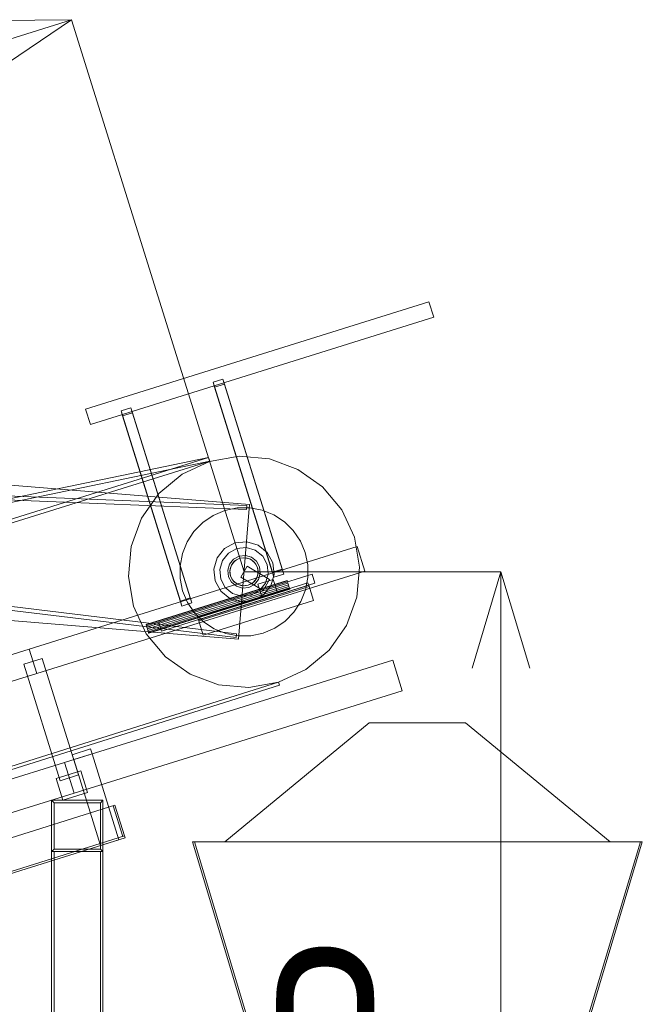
# Model space of a CAD drawing. Header units: millimetres. Extents: x -4395 to 65662, y -65530 to 6847.
# Tile 881 of 1034: x 24231 to 25200, y 2577 to 4109. Entities that reach past the tile are written whole.
import ezdxf

# ---------------------------------------------------------------- set-up
doc = ezdxf.new("R2010")
doc.units = ezdxf.units.MM
for name, color, linetype, lineweight in [('COTAS_P', 1, 'Continuous', 0), ('lateral_briquetadora', 7, 'Continuous', 0), ('lateral_C02', 7, 'Continuous', 0), ('lateral_C02-briq', 7, 'Continuous', 0)]:
    doc.layers.add(name, color=color, linetype=linetype, lineweight=lineweight)
doc.dimstyles.new('R19_100', dxfattribs={"dimtxt": 250, "dimasz": 150, "dimexe": 150, "dimexo": 80, "dimgap": 100, "dimtad": 1, "dimtih": 1, "dimtoh": 1, "dimdsep": 46, "dimcen": 0.09, "dimadec": 0, "dimazin": 0, "dimtfac": 1, "dimtdec": 4, "dimtofl": 0, "dimtmove": 0, "dimatfit": 3, "dimfxl": 1, "dimtolj": 1, "dimtzin": 0, "dimarcsym": 0})

# ---------------------------------------------------------------- blocks, each defined once
blk = doc.blocks.new('DIM_R33_4')
at = {"layer": 'COTAS_P'}
for p, q in [((15248.4, 1279.1), (24311.8, 4109.1)), ((24311.8, 4109.1), (24155.2, 4107.3)), ((24311.8, 4109.1), (24182.1, 4021.4)), ((24580.1, 3250), (24311.8, 4109.1)), ((15248.4, 1279.1), (15378.1, 1366.8)), ((15248.4, 1279.1), (15405, 1280.8)), ((15516.6, 420), (15248.4, 1279.1))]:
    blk.add_line(p, q, dxfattribs=at)
blk.add_text('9495 P', height=250, rotation=17.3406, dxfattribs=at).set_placement((19750.3, 2789.5))
blk = doc.blocks.new('DIM_R33_6')
at = {"layer": 'COTAS_P'}
for p, q in [((24580.1, 3250), (24980.1, 3250)), ((24980.1, 3250), (24935.1, 3100)), ((24980.1, 0), (24980.1, 3250)), ((24980.1, 3250), (25025.1, 3100)), ((24980.1, 0), (24935.1, 150)), ((24980.1, 0), (25025.1, 150)), ((24580.1, 0), (24980.1, 0))]:
    blk.add_line(p, q, dxfattribs=at)
blk.add_text('3250 P', height=250, rotation=90, dxfattribs=at).set_placement((24880.1, 1625))

msp = doc.modelspace()

# ---------------------------------------------------------------- linework, layer by layer
at = {"layer": 'lateral_briquetadora'}
for p, q in [((25200.067, 2830), (24500.067, 2830)), ((24500.067, 2830), (24650.067, 2330)), ((24500.067, 2830), (24503.067, 2830)), ((24653.067, 2330), (24503.067, 2830)), ((25047.067, 2330), (25197.067, 2830)), ((25050.067, 2330), (25200.067, 2830)), ((25200.067, 2830), (25197.067, 2830))]:
    msp.add_line(p, q, dxfattribs=at)
at = {"layer": 'lateral_C02'}
for p, q in [((24333.453, 3502.995), (24868.001, 3669.904)), ((24875.452, 3646.04), (24868.001, 3669.904)), ((24340.905, 3479.131), (24875.452, 3646.04)), ((24531.901, 3545.175), (24547.174, 3549.944)), ((24534.354, 3537.318), (24531.901, 3545.175)), ((24624.297, 3249.265), (24531.901, 3545.175)), ((24549.627, 3542.087), (24534.354, 3537.318)), ((24547.174, 3549.944), (24549.627, 3542.087)), ((24639.57, 3254.034), (24547.174, 3549.944)), ((24549.627, 3542.087), (24642.023, 3246.176)), ((24626.75, 3241.407), (24534.354, 3537.318)), ((24333.453, 3502.995), (24340.905, 3479.131)), ((24388.718, 3500.468), (24403.991, 3505.237)), ((24391.172, 3492.61), (24388.718, 3500.468)), ((24481.114, 3204.557), (24388.718, 3500.468)), ((24406.445, 3497.379), (24391.172, 3492.61)), ((24403.991, 3505.237), (24406.445, 3497.379)), ((24496.387, 3209.326), (24403.991, 3505.237)), ((24406.445, 3497.379), (24498.841, 3201.469)), ((24483.568, 3196.7), (24391.172, 3492.61)), ((23589.024, 3435.427), (24588.525, 3354.659)), ((24524.933, 3427.641), (23830.921, 3284.307)), ((23832.7, 3278.577), (24526.711, 3421.91)), ((23851.323, 3218.571), (24524.933, 3427.641)), ((24526.711, 3421.91), (23853.102, 3212.841)), ((24526.418, 3421.819), (24483.776, 3402.079)), ((24524.933, 3427.641), (24526.711, 3421.91)), ((24572.716, 3429.85), (24526.418, 3421.819)), ((24619.515, 3425.624), (24572.716, 3429.85)), ((24663.626, 3409.43), (24619.515, 3425.624)), ((24483.776, 3402.079), (24447.696, 3371.975)), ((24702.042, 3382.371), (24663.626, 3409.43)), ((23582.888, 3387.721), (24584.017, 3346.92)), ((23583.132, 3393.716), (24584.262, 3352.915)), ((24447.696, 3371.975), (24420.637, 3333.559)), ((24732.146, 3346.291), (24702.042, 3382.371)), ((24532.213, 3337.806), (24550.262, 3345.455)), ((24550.262, 3345.455), (24569.457, 3349.436)), ((24569.457, 3349.436), (24589.06, 3349.595)), ((24588.525, 3354.659), (24571.61, 3145.341)), ((24584.262, 3352.915), (24584.017, 3346.92)), ((24589.06, 3349.595), (24608.317, 3345.927)), ((24608.317, 3345.927), (24626.489, 3338.572)), ((24751.886, 3303.649), (24732.146, 3346.291)), ((24420.637, 3333.559), (24404.443, 3289.448)), ((24502.253, 3312.809), (24516.002, 3326.783)), ((24516.002, 3326.783), (24532.213, 3337.806)), ((24626.489, 3338.572), (24642.877, 3327.814)), ((24642.877, 3327.814), (24656.85, 3314.065)), ((24491.495, 3296.421), (24502.253, 3312.809)), ((24656.85, 3314.065), (24667.874, 3297.855)), ((24484.141, 3278.25), (24491.495, 3296.421)), ((24566.059, 3294.864), (24549.957, 3286.088)), ((24584.294, 3296.81), (24566.059, 3294.864)), ((24601.886, 3291.629), (24584.294, 3296.81)), ((24667.874, 3297.855), (24675.522, 3279.805)), ((24759.917, 3257.351), (24751.886, 3303.649)), ((24245.673, 3129.873), (24756.357, 3289.331)), ((24404.443, 3289.448), (24400.218, 3242.649)), ((24549.957, 3286.088), (24538.439, 3271.818)), ((24555.723, 3279.178), (24546.41, 3267.64)), ((24568.742, 3286.273), (24555.723, 3279.178)), ((24583.485, 3287.846), (24568.742, 3286.273)), ((24597.708, 3283.657), (24583.485, 3287.846)), ((24609.245, 3274.345), (24597.708, 3283.657)), ((24616.155, 3280.111), (24601.886, 3291.629)), ((24624.931, 3264.008), (24616.155, 3280.111)), ((24675.522, 3279.805), (24679.503, 3260.61)), ((24756.357, 3289.331), (24768.279, 3251.149)), ((23572.992, 3268.225), (24567.683, 3147.747)), ((23573.713, 3274.182), (24568.404, 3153.704)), ((24480.473, 3258.993), (24484.141, 3278.25)), ((24538.439, 3271.818), (24533.258, 3254.227)), ((24546.41, 3267.64), (24542.221, 3253.417)), ((24563.731, 3269.58), (24557.482, 3261.837)), ((24565.973, 3266.892), (24560.582, 3260.213)), ((24560.582, 3260.213), (24563.889, 3264.908)), ((24572.467, 3274.341), (24563.731, 3269.58)), ((24563.889, 3264.908), (24568.299, 3268.587)), ((24573.51, 3271), (24565.973, 3266.892)), ((24568.299, 3268.587), (24573.51, 3271)), ((24582.361, 3275.397), (24572.467, 3274.341)), ((24573.51, 3271), (24579.169, 3271.982)), ((24582.046, 3271.911), (24573.51, 3271)), ((24579.169, 3271.982), (24584.889, 3271.465)), ((24590.28, 3269.486), (24582.046, 3271.911)), ((24591.905, 3272.586), (24582.361, 3275.397)), ((24584.889, 3271.465), (24590.28, 3269.486)), ((24596.96, 3264.094), (24590.28, 3269.486)), ((24590.28, 3269.486), (24594.976, 3266.179)), ((24599.647, 3266.337), (24591.905, 3272.586)), ((24594.976, 3266.179), (24598.655, 3261.769)), ((24601.068, 3256.557), (24596.96, 3264.094)), ((24604.409, 3257.6), (24599.647, 3266.337)), ((24616.34, 3261.326), (24609.245, 3274.345)), ((24626.877, 3245.773), (24624.931, 3264.008)), ((24257.595, 3091.691), (24768.279, 3251.149)), ((24480.632, 3239.39), (24480.473, 3258.993)), ((24533.258, 3254.227), (24535.204, 3235.992)), ((24542.221, 3253.417), (24543.795, 3238.674)), ((24557.482, 3261.837), (24554.671, 3252.293)), ((24554.671, 3252.293), (24555.726, 3242.4)), ((24558.086, 3249.102), (24558.602, 3254.821)), ((24559.067, 3243.443), (24558.086, 3249.102)), ((24560.582, 3260.213), (24558.157, 3251.978)), ((24558.157, 3251.978), (24559.067, 3243.443)), ((24558.602, 3254.821), (24560.582, 3260.213)), ((24585.169, 3258.601), (24574.966, 3241.399)), ((24619.883, 3238.012), (24585.169, 3258.601)), ((24598.655, 3261.769), (24601.068, 3256.557)), ((24599.553, 3239.787), (24601.978, 3248.022)), ((24601.978, 3248.022), (24601.068, 3256.557)), ((24601.068, 3256.557), (24602.049, 3250.898)), ((24602.049, 3250.898), (24601.533, 3245.179)), ((24605.464, 3247.707), (24604.409, 3257.6)), ((24617.914, 3246.583), (24616.34, 3261.326)), ((24639.57, 3254.034), (24624.297, 3249.265)), ((24624.297, 3249.265), (24626.75, 3241.407)), ((24642.023, 3246.176), (24639.57, 3254.034)), ((24679.503, 3260.61), (24679.662, 3241.007)), ((24755.692, 3210.552), (24759.917, 3257.351)), ((24400.218, 3242.649), (24408.249, 3196.351)), ((24427.63, 3167.831), (24647.176, 3236.383)), ((24427.789, 3167.322), (24647.335, 3235.874)), ((24428.241, 3165.874), (24647.787, 3234.426)), ((24447.317, 3171.883), (24685.954, 3246.396)), ((24484.613, 3220.195), (24480.632, 3239.39)), ((24507.868, 3179.266), (24679.687, 3232.915)), ((24535.204, 3235.992), (24543.979, 3219.889)), ((24543.795, 3238.674), (24550.89, 3225.655)), ((24555.726, 3242.4), (24560.488, 3233.663)), ((24559.067, 3243.443), (24563.175, 3235.906)), ((24561.48, 3238.231), (24559.067, 3243.443)), ((24560.488, 3233.663), (24568.23, 3227.414)), ((24565.159, 3233.821), (24561.48, 3238.231)), ((24563.175, 3235.906), (24569.855, 3230.514)), ((24569.855, 3230.514), (24565.159, 3233.821)), ((24609.681, 3220.81), (24574.966, 3241.399)), ((24586.625, 3229), (24594.162, 3233.108)), ((24596.246, 3235.092), (24591.836, 3231.413)), ((24594.162, 3233.108), (24599.553, 3239.787)), ((24599.553, 3239.787), (24596.246, 3235.092)), ((24596.404, 3230.42), (24602.653, 3238.163)), ((24601.533, 3245.179), (24599.553, 3239.787)), ((24601.837, 3230.607), (24625.701, 3238.058)), ((24602.653, 3238.163), (24605.464, 3247.707)), ((24619.883, 3238.012), (24609.681, 3220.81)), ((24613.725, 3232.36), (24617.914, 3246.583)), ((24621.696, 3228.182), (24626.877, 3245.773)), ((24631.662, 3218.967), (24625.701, 3238.058)), ((24626.75, 3241.407), (24642.023, 3246.176)), ((24647.335, 3235.874), (24647.176, 3236.383)), ((24647.787, 3234.426), (24647.335, 3235.874)), ((24648.464, 3232.258), (24647.787, 3234.426)), ((24679.662, 3241.007), (24675.994, 3221.75)), ((24681.476, 3227.188), (24679.687, 3232.915)), ((24690.425, 3232.078), (24685.954, 3246.396)), ((23572.11, 3226.109), (24571.61, 3145.341)), ((24428.918, 3163.706), (24648.464, 3232.258)), ((24649.263, 3229.701), (24429.716, 3161.149)), ((24430.515, 3158.592), (24650.061, 3227.144)), ((24431.191, 3156.424), (24650.738, 3224.976)), ((24431.644, 3154.976), (24651.19, 3223.528)), ((24431.802, 3154.467), (24651.349, 3223.019)), ((24451.788, 3157.565), (24690.425, 3232.078)), ((24492.261, 3202.145), (24484.613, 3220.195)), ((24509.061, 3175.448), (24680.88, 3229.097)), ((24509.657, 3173.539), (24681.476, 3227.188)), ((24543.979, 3219.889), (24558.249, 3208.371)), ((24550.89, 3225.655), (24562.427, 3216.343)), ((24568.23, 3227.414), (24577.774, 3224.603)), ((24569.855, 3230.514), (24578.089, 3228.089)), ((24575.246, 3228.535), (24569.855, 3230.514)), ((24580.966, 3228.018), (24575.246, 3228.535)), ((24577.774, 3224.603), (24587.668, 3225.659)), ((24578.089, 3228.089), (24586.625, 3229)), ((24586.625, 3229), (24580.966, 3228.018)), ((24591.836, 3231.413), (24586.625, 3229)), ((24587.668, 3225.659), (24596.404, 3230.42)), ((24591.393, 3213.727), (24604.412, 3220.822)), ((24601.837, 3230.607), (24607.798, 3211.516)), ((24604.412, 3220.822), (24613.725, 3232.36)), ((24607.798, 3211.516), (24631.662, 3218.967)), ((24610.178, 3213.912), (24621.696, 3228.182)), ((24649.263, 3229.701), (24648.464, 3232.258)), ((24649.263, 3229.701), (24650.061, 3227.144)), ((24650.061, 3227.144), (24650.738, 3224.976)), ((24650.738, 3224.976), (24651.19, 3223.528)), ((24651.19, 3223.528), (24651.349, 3223.019)), ((24675.994, 3221.75), (24668.64, 3203.579)), ((24688.331, 3205.233), (24680.88, 3229.097)), ((24496.387, 3209.326), (24481.114, 3204.557)), ((24481.114, 3204.557), (24483.568, 3196.7)), ((24503.285, 3185.935), (24492.261, 3202.145)), ((24498.841, 3201.469), (24496.387, 3209.326)), ((24516.512, 3151.584), (24688.331, 3205.233)), ((24558.249, 3208.371), (24575.841, 3203.19)), ((24562.427, 3216.343), (24576.65, 3212.154)), ((24575.841, 3203.19), (24594.076, 3205.136)), ((24576.65, 3212.154), (24591.393, 3213.727)), ((24594.076, 3205.136), (24610.178, 3213.912)), ((24668.64, 3203.579), (24657.882, 3187.191)), ((24739.498, 3166.441), (24755.692, 3210.552)), ((24408.249, 3196.351), (24427.989, 3153.709)), ((24483.568, 3196.7), (24498.841, 3201.469)), ((24657.882, 3187.191), (24644.133, 3173.217)), ((24447.317, 3171.883), (24451.788, 3157.565)), ((24517.258, 3172.186), (24503.285, 3185.935)), ((24507.868, 3179.266), (24509.657, 3173.539)), ((24509.061, 3175.448), (24516.512, 3151.584)), ((24533.646, 3161.428), (24517.258, 3172.186)), ((24644.133, 3173.217), (24627.922, 3162.194)), ((24427.789, 3167.322), (24427.63, 3167.831)), ((24428.241, 3165.874), (24427.789, 3167.322)), ((24428.918, 3163.706), (24428.241, 3165.874)), ((24429.716, 3161.149), (24428.918, 3163.706)), ((24430.515, 3158.592), (24429.716, 3161.149)), ((24430.515, 3158.592), (24431.191, 3156.424)), ((24431.191, 3156.424), (24431.644, 3154.976)), ((24551.818, 3154.073), (24533.646, 3161.428)), ((24627.922, 3162.194), (24609.873, 3154.545)), ((24712.439, 3128.025), (24739.498, 3166.441)), ((24427.989, 3153.709), (24458.093, 3117.629)), ((24431.644, 3154.976), (24431.802, 3154.467)), ((24571.075, 3150.405), (24551.818, 3154.073)), ((24568.404, 3153.704), (24567.683, 3147.747)), ((24590.678, 3150.564), (24571.075, 3150.405)), ((24609.873, 3154.545), (24590.678, 3150.564)), ((23921.126, 3028.536), (24245.673, 3129.873)), ((24245.673, 3129.873), (24257.595, 3091.691)), ((24676.359, 3097.921), (24712.439, 3128.025)), ((24265.952, 3115.253), (24237.316, 3106.312)), ((24265.952, 3115.253), (24322.582, 2933.889)), ((24300.813, 2953.282), (24811.497, 3112.739)), ((24458.093, 3117.629), (24496.509, 3090.57)), ((24811.497, 3112.739), (24826.399, 3065.012)), ((24293.946, 2924.947), (24237.316, 3106.312)), ((24633.717, 3078.181), (24676.359, 3097.921)), ((23933.048, 2990.354), (24257.595, 3091.691)), ((24496.509, 3090.57), (24540.62, 3074.376)), ((15575.415, 232.817), (24634.01, 3078.273)), ((15576.913, 228.047), (24635.508, 3073.503)), ((24315.715, 2905.554), (24826.399, 3065.012)), ((24540.62, 3074.376), (24587.419, 3070.15)), ((24587.419, 3070.15), (24633.717, 3078.181)), ((24634.01, 3078.273), (24635.508, 3073.503)), ((24312.746, 2965.389), (24341.383, 2974.33)), ((24343.767, 2966.694), (24341.383, 2974.33)), ((24312.746, 2965.389), (24315.131, 2957.753)), ((24315.131, 2957.753), (24343.767, 2966.694)), ((24315.131, 2957.753), (24356.858, 2824.116)), ((24385.495, 2833.057), (24343.767, 2966.694)), ((23976.266, 2851.944), (24300.813, 2953.282)), ((24300.813, 2953.282), (24315.715, 2905.554)), ((24287.683, 2928.23), (24325.865, 2940.152)), ((24287.683, 2928.23), (24298.114, 2894.82)), ((24322.582, 2933.889), (24293.946, 2924.947)), ((24336.296, 2906.743), (24325.865, 2940.152)), ((23991.168, 2804.217), (24315.715, 2905.554)), ((24298.114, 2894.82), (24336.296, 2906.743)), ((23959.241, 2755.486), (24379.243, 2886.629)), ((24360.488, 2894.555), (24280.488, 2894.555)), ((24284.488, 2890.555), (24280.488, 2894.555)), ((24280.488, 2894.555), (24280.488, 2814.555)), ((24356.488, 2890.555), (24284.488, 2890.555)), ((24284.488, 2890.555), (24284.488, 2818.555)), ((24356.488, 2890.555), (24360.488, 2894.555)), ((24356.488, 2818.555), (24356.488, 2890.555)), ((24360.488, 2814.555), (24360.488, 2894.555)), ((24376.38, 2885.735), (24379.243, 2886.629)), ((24376.38, 2885.735), (24391.282, 2838.007)), ((24394.146, 2838.901), (24379.243, 2886.629)), ((23974.144, 2707.759), (24394.146, 2838.901)), ((23975.038, 2704.895), (24395.04, 2836.038)), ((24391.282, 2838.007), (24394.146, 2838.901)), ((24395.04, 2836.038), (24394.146, 2838.901)), ((24356.858, 2824.116), (24385.495, 2833.057)), ((24280.488, 2814.555), (24284.488, 2818.555)), ((24360.488, 2814.555), (24280.488, 2814.555)), ((24280.488, 2814.555), (24280.488, 12)), ((24284.488, 2814.555), (24280.488, 2814.555)), ((24284.488, 2818.555), (24356.488, 2818.555)), ((24284.488, 12), (24284.488, 2814.555)), ((24284.488, 2814.555), (24356.488, 2814.555)), ((24356.488, 2818.555), (24360.488, 2814.555)), ((24356.488, 2814.555), (24356.488, 12)), ((24360.488, 2814.555), (24356.488, 2814.555)), ((24360.488, 12), (24360.488, 2814.555))]:
    msp.add_line(p, q, dxfattribs=at)
at = {"layer": 'lateral_C02-briq'}
for p, q in [((24550.067, 2830), (24775.067, 3015)), ((24775.067, 3015), (24925.067, 3015)), ((24925.067, 3015), (25150.067, 2830)), ((25150.067, 2830), (24550.067, 2830))]:
    msp.add_line(p, q, dxfattribs=at)

# ---------------------------------------------------------------- dimensions: what is measured, and where the dimension line sits
at = {"layer": 'COTAS_P'}
for p1, distance, picture, middle in [((15516.618, 420), 900, 'DIM_R33_4', (19780.096, 2694.095)), ((24580.067, 0), -400, 'DIM_R33_6', (24980.067, 1625))]:
    dim = msp.add_aligned_dim(p1=p1, p2=(24580.067, 3250), distance=distance, text='<> P', dimstyle='R19_100', dxfattribs=at)
    dim.commit()
    dim.dimension.update_dxf_attribs({"geometry": picture, "text_midpoint": middle})

doc.saveas('drawing.dxf')
